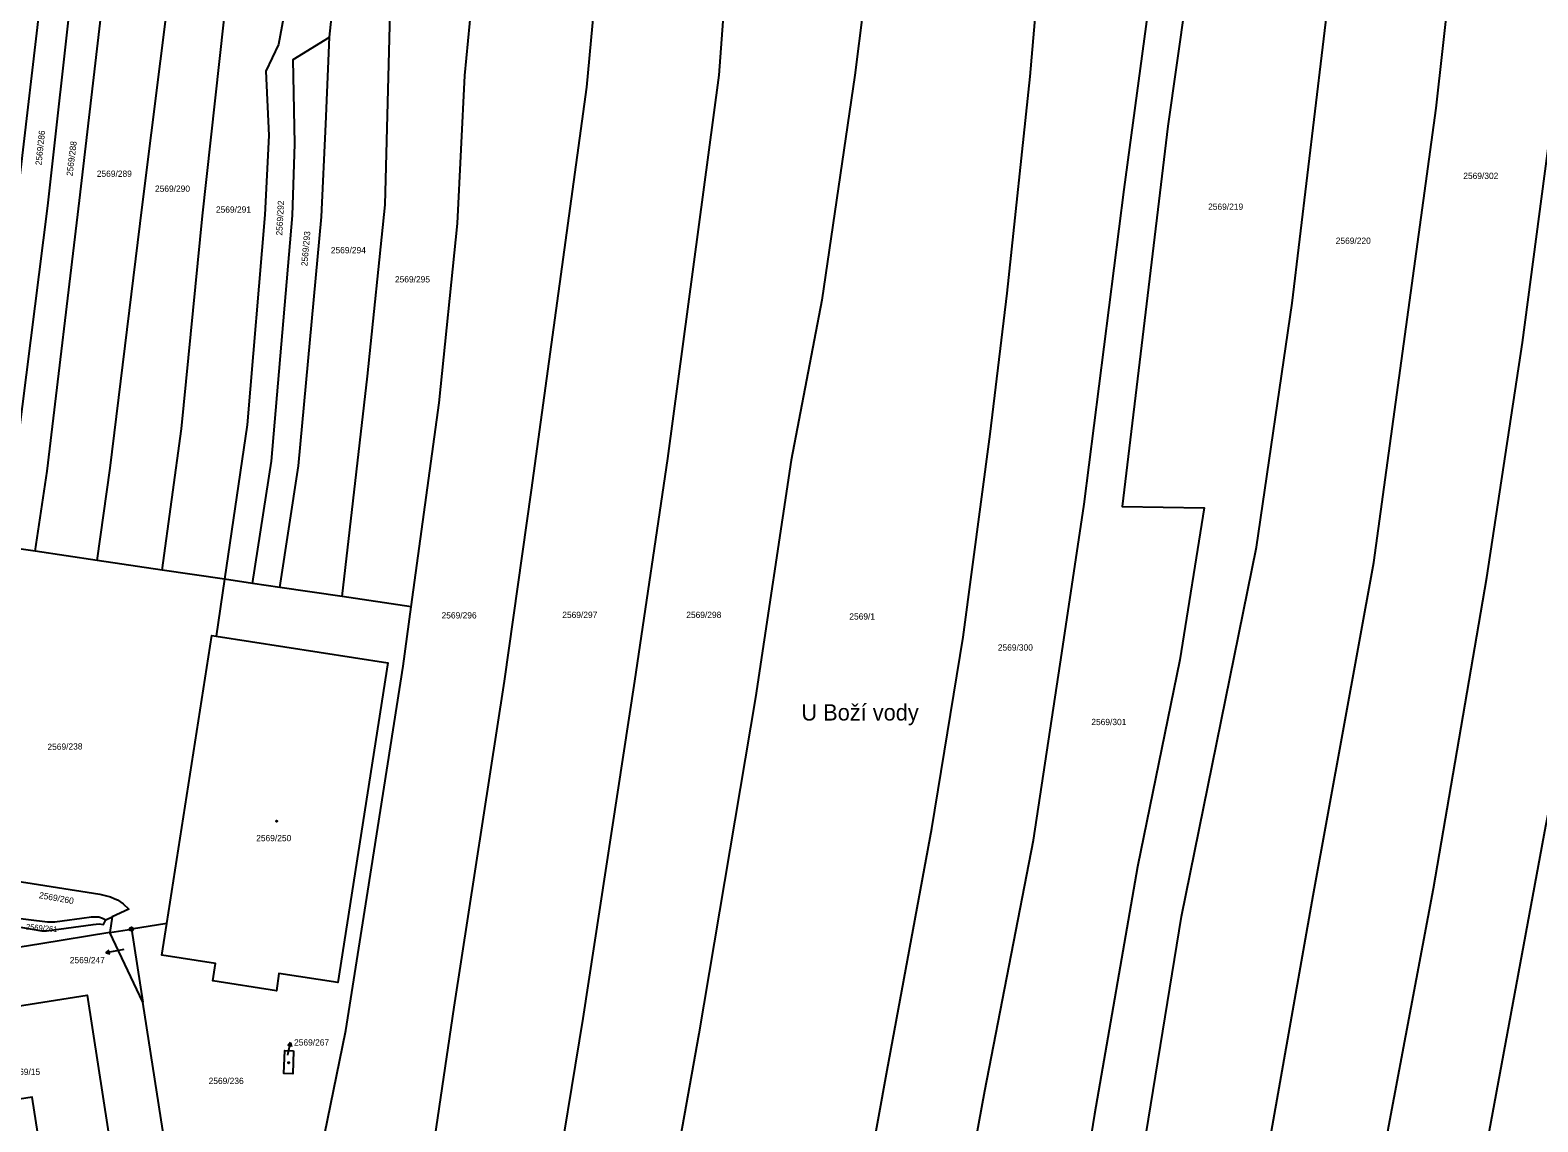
# Model space of a CAD drawing. Extents: x -733394 to -722299, y -1082822 to -1075049.
# Drawn here: x -728668 to -728260.3, y -1077983.4 to -1077688.1 of the extents above; entities that cross this region are included whole.
import ezdxf

# ---------------------------------------------------------------- set-up
doc = ezdxf.new("R2010")
doc.units = 0
for name, color, linetype in [('Hranice parcel', 7, 'Continuous'), ('Parcelní čísla', 7, 'Continuous'), ('Pop  PČ popisy', 7, 'Continuous'), ('Značky bodu BP', 7, 'Continuous'), ('Značky budov', 7, 'Continuous')]:
    doc.layers.add(name, color=color, linetype=linetype)

msp = doc.modelspace()

# ---------------------------------------------------------------- linework, layer by layer
at = {"layer": 'Hranice parcel'}
for p, q in [((-728587.11, -1077690.07), (-728585.43, -1077674.84)), ((-728666.65, -1077829.07), (-728675.43, -1077827.77)), ((-728649.89, -1077831.55), (-728666.65, -1077829.07)), ((-728632.37, -1077834.14), (-728649.89, -1077831.55)), ((-728615.49, -1077836.64), (-728632.37, -1077834.14)), ((-728615.49, -1077836.64), (-728617.76, -1077852.03)), ((-728607.96, -1077837.76), (-728615.49, -1077836.64)), ((-728600.55, -1077838.85), (-728607.96, -1077837.76)), ((-728583.67, -1077841.35), (-728600.55, -1077838.85)), ((-728564.97, -1077844.12), (-728583.67, -1077841.35)), ((-728647.62, -1077928.73), (-728645.87, -1077927.92)), ((-728645.87, -1077927.92), (-728646.5, -1077932.18)), ((-728646.5, -1077932.18), (-728640.64, -1077931.23)), ((-728637.54, -1077951.04), (-728646.5, -1077932.18)), ((-728631.07, -1077929.69), (-728640.64, -1077931.23)), ((-728640.64, -1077931.23), (-728637.54, -1077951.04)), ((-728629.78, -1078000.69), (-728637.54, -1077951.04))]:
    msp.add_line(p, q, dxfattribs=at)
for points in [[(-728198.37, -1077448.76), (-728200.43, -1077475.99), (-728202.36, -1077494.12), (-728204.65, -1077533.93), (-728209.91, -1077580.12), (-728223.08, -1077687.28), (-728233.01, -1077769.72), (-728242.85, -1077826.21), (-728258.27, -1077903.44), (-728277.06, -1078004.78), (-728287.77, -1078056.57)], [(-728312.47, -1078052.1), (-728300.64, -1077984.48), (-728288.6, -1077920.3), (-728274.12, -1077836.18), (-728264.49, -1077772.58), (-728255.52, -1077704.43), (-728245.68, -1077616.12), (-728238.31, -1077552.72), (-728234.86, -1077511.56), (-728234.98, -1077481.52), (-728238.51, -1077466.43)], [(-728342.4, -1078046.66), (-728342.37, -1078046.47), (-728332.63, -1077987.46), (-728321.14, -1077922.17), (-728304.72, -1077832.12), (-728287.8, -1077709.26), (-728278.88, -1077629.3), (-728268.87, -1077522.59), (-728267.55, -1077484.89)], [(-728374.99, -1078040.69), (-728374.97, -1078040.56), (-728368.81, -1078002), (-728356.69, -1077927.84), (-728336.38, -1077827.95), (-728326.82, -1077761.98), (-728316.39, -1077675.37), (-728310.12, -1077631.99), (-728302.73, -1077569.39), (-728298.24, -1077516.62), (-728296.99, -1077488.91)], [(-728339.53, -1077563.96), (-728348.37, -1077629.64), (-728360.43, -1077714.1), (-728372.76, -1077816.97), (-728350.59, -1077817.35), (-728357.18, -1077858.4), (-728368.62, -1077914.42), (-728380.21, -1077981.3), (-728389.26, -1078037.24), (-728389.27, -1078037.29)], [(-728683.74, -1077826.54), (-728683.6, -1077825.63), (-728671.75, -1077735.95), (-728664.43, -1077673.48), (-728661.4, -1077634.04), (-728660.28, -1077617.71)], [(-728675.43, -1077827.77), (-728672.41, -1077808.46), (-728663.25, -1077735.67), (-728656.42, -1077673.98), (-728653.98, -1077635.2), (-728652.09, -1077618.85)], [(-728446.18, -1078024.1), (-728436.28, -1077969.41), (-728424.23, -1077904.06), (-728415.77, -1077852.28), (-728408.45, -1077797.45), (-728403.86, -1077759.24), (-728397.67, -1077700.65), (-728393.35, -1077651.47), (-728393.69, -1077618.53)], [(-728666.65, -1077829.07), (-728663.41, -1077807.43), (-728654.73, -1077734.26), (-728648.22, -1077678.43), (-728645.46, -1077638.83), (-728643.15, -1077624.14)], [(-728419.81, -1078030.31), (-728418.88, -1078024.81), (-728415.35, -1078004.93), (-728409.88, -1077975.03), (-728396.72, -1077907.18), (-728389.03, -1077856.67), (-728383.01, -1077816.38), (-728372.24, -1077731.25), (-728357.92, -1077624.93)], [(-728649.89, -1077831.55), (-728646.38, -1077806.59), (-728637.74, -1077736), (-728630.23, -1077676.31), (-728629.31, -1077649.28), (-728627.85, -1077636.81)], [(-728632.37, -1077834.14), (-728627.12, -1077795.94), (-728621.46, -1077738.38), (-728614.49, -1077675.27), (-728613.6, -1077647.26)], [(-728597.33, -1077657.43), (-728598.66, -1077679.73), (-728600.9, -1077692.02), (-728604.31, -1077699.23), (-728603.48, -1077716.67), (-728604.56, -1077738.08), (-728609.33, -1077794.84), (-728615.49, -1077836.64)], [(-728526.71, -1078005.4), (-728518.46, -1077955.47), (-728504.51, -1077864.23), (-728495.59, -1077803.97), (-728481.75, -1077700.31), (-728478.97, -1077662.43)], [(-728440.49, -1077664.5), (-728445.08, -1077700.28), (-728453.96, -1077761.21), (-728462.21, -1077804.44), (-728471.91, -1077868.59), (-728487.24, -1077959.6), (-728496.73, -1078012.52)], [(-728560.14, -1077997.64), (-728559.78, -1077995.68), (-728553.41, -1077952.39), (-728539.75, -1077864.18), (-728532.45, -1077812.59), (-728517.5, -1077703.56), (-728514.78, -1077674.38)], [(-728583.67, -1077841.35), (-728576.86, -1077781.72), (-728572.07, -1077735.36), (-728570.63, -1077679.96)], [(-728564.97, -1077844.12), (-728557.4, -1077788.94), (-728552.51, -1077740.46), (-728550.48, -1077700.39), (-728548.67, -1077681.67)], [(-728607.96, -1077837.76), (-728602.82, -1077804.73), (-728597.11, -1077738.27), (-728596.47, -1077718.86), (-728596.96, -1077696.05), (-728587.11, -1077690.07)], [(-728600.55, -1077838.85), (-728595.48, -1077805.93), (-728589.29, -1077738.64), (-728588.09, -1077713.58), (-728587.11, -1077690.07)], [(-728589.3, -1077990.88), (-728582.68, -1077958.69), (-728576.74, -1077920.97), (-728567.17, -1077860.12), (-728564.97, -1077844.12)], [(-728617.76, -1077852.03), (-728571.29, -1077859.28), (-728584.84, -1077945.72), (-728600.75, -1077943.25), (-728601.47, -1077947.92), (-728618.62, -1077945.26), (-728617.88, -1077940.56), (-728632.42, -1077938.28), (-728631.07, -1077929.69)], [(-728631.07, -1077929.69), (-728618.87, -1077851.86), (-728617.76, -1077852.03)], [(-728699.21, -1077924.82), (-728697.3, -1077923.42), (-728692.96, -1077920.89), (-728690.28, -1077919.53), (-728687.47, -1077918.45), (-728684.52, -1077917.78), (-728681.52, -1077917.48), (-728678.51, -1077917.45), (-728675.5, -1077917.65), (-728649.2, -1077921.77), (-728646.29, -1077922.56), (-728645.14, -1077923.06), (-728644.43, -1077923.37), (-728642.85, -1077924.4), (-728641.33, -1077925.84), (-728645.87, -1077927.92)], [(-728701, -1077936.24), (-728699.56, -1077934.65), (-728697.13, -1077932.85), (-728694.57, -1077931.31), (-728691.89, -1077929.96), (-728689.11, -1077928.81), (-728686.25, -1077927.87), (-728683.33, -1077927.26), (-728680.3, -1077927.23), (-728663.38, -1077929.27), (-728661.38, -1077929.27), (-728659.4, -1077929.03), (-728654.05, -1077928.31), (-728651.45, -1077927.96), (-728649.47, -1077927.95), (-728648.49, -1077928.25), (-728647.62, -1077928.73)], [(-728701.58, -1077939.89), (-728700.08, -1077938.1), (-728697.81, -1077935.82), (-728695.35, -1077934.1), (-728692.76, -1077932.61), (-728689.12, -1077930.94), (-728685.34, -1077929.67), (-728682.38, -1077929.19), (-728679.39, -1077929.32), (-728676.41, -1077929.75), (-728664.92, -1077931.69), (-728663.58, -1077931.71), (-728650.96, -1077929.98), (-728649.35, -1077929.87), (-728648.21, -1077930.04), (-728647.62, -1077928.73)], [(-728646.5, -1077932.18), (-728665.13, -1077935.22), (-728670.75, -1077936.14), (-728683.1, -1077938.26), (-728691.07, -1077939.62)], [(-728688.69, -1077954.83), (-728652.6, -1077949.16), (-728645.49, -1077995.14), (-728664.17, -1077998.02), (-728667.47, -1077976.69), (-728684.8, -1077979.4), (-728682, -1077994.61), (-728690.12, -1077995.93)], [(-728596.84, -1077964.19), (-728597.04, -1077970.35), (-728599.42, -1077970.29), (-728599.21, -1077964.12), (-728596.84, -1077964.19)]]:
    msp.add_lwpolyline(points, dxfattribs=at)
at = {"layer": 'Pop  PČ popisy'}
for p, q in [((-728647.57, -1077937.67), (-728646.68, -1077936.99)), ((-728644.62, -1077937.1), (-728647.57, -1077937.67)), ((-728647.57, -1077937.67), (-728646.49, -1077937.97)), ((-728642.68, -1077936.73), (-728644.62, -1077937.1)), ((-728597.68, -1077961.89), (-728598.36, -1077962.78)), ((-728598.25, -1077964.84), (-728597.68, -1077961.89)), ((-728597.68, -1077961.89), (-728597.38, -1077962.97)), ((-728598.35, -1077965.37), (-728598.25, -1077964.84))]:
    msp.add_line(p, q, dxfattribs=at)
at = {"layer": 'Značky bodu BP'}
for radius in [0.5, 0.0303]:
    msp.add_circle((-728640.64, -1077931.23), radius, dxfattribs=at)
at = {"layer": 'Značky budov'}
for centre in [(-728601.39, -1077902.06), (-728598.13, -1077967.39)]:
    msp.add_circle(centre, 0.175, dxfattribs=at)

# ---------------------------------------------------------------- texts
at = {"layer": 'Parcelní čísla'}
for s, height, rotation, p in [('2569/286', 1.7, 84, (-728664.96, -1077724.77)), ('2569/288', 1.7, 83, (-728656.57, -1077727.69)), ('2569/292', 1.7, 87, (-728599.86, -1077743.74)), ('2569/293', 1.7, 85, (-728593.08, -1077752.04)), ('2569/238', 1.7, 1, (-728663.35, -1077882.83)), ('2569/260', 1.7, 350, (-728665.74, -1077922.86)), ('2569/261', 1.53, 355, (-728669.23, -1077931.34))]:
    msp.add_text(s, height=height, rotation=rotation, dxfattribs=at).set_placement(p)
for s, p in [('2569/289', (-728650.02, -1077727.82)), ('2569/302', (-728280.51, -1077728.39)), ('2569/290', (-728634.29, -1077731.87)), ('2569/291', (-728617.8, -1077737.51)), ('2569/219', (-728349.51, -1077736.74)), ('2569/220', (-728315, -1077745.94)), ('2569/294', (-728586.73, -1077748.5)), ('2569/295', (-728569.4, -1077756.38)), ('2569/296', (-728556.79, -1077847.25)), ('2569/297', (-728524.15, -1077847.12)), ('2569/298', (-728490.62, -1077847.12)), ('2569/1', (-728446.53, -1077847.55)), ('2569/300', (-728406.37, -1077855.94)), ('2569/301', (-728381.09, -1077876.09)), ('2569/250', (-728606.91, -1077907.48)), ('2569/247', (-728657.31, -1077940.48)), ('2569/267', (-728596.68, -1077962.74)), ('2569/15', (-728673.55, -1077970.69)), ('2569/236', (-728619.78, -1077973.15))]:
    msp.add_text(s, height=1.7, dxfattribs=at).set_placement(p)
at = {"layer": 'Pop  PČ popisy'}
msp.add_text('U Boží vody', height=4.4, dxfattribs=at).set_placement((-728459.48, -1077874.85))

doc.saveas('drawing.dxf')
